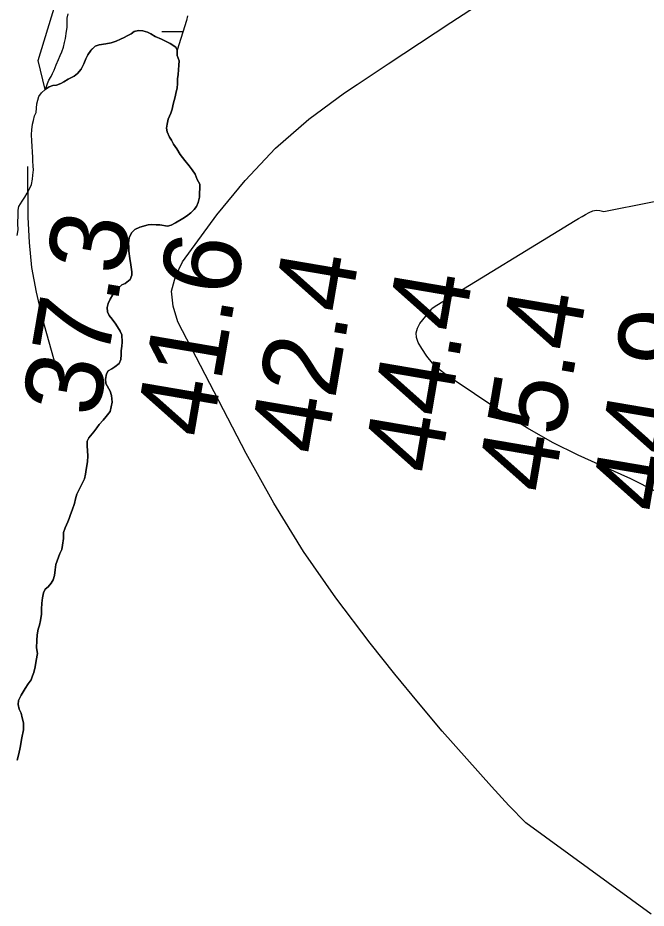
# Model space of a CAD drawing. Extents: x 3177185 to 3215018, y 812988 to 838321.
# Drawn here: x 3196106 to 3196650, y 822553 to 823325 of the extents above; entities that cross this region are included whole.
import ezdxf

# ---------------------------------------------------------------- set-up
doc = ezdxf.new("R2010")
doc.units = 0
for name, color, linetype in [('V-RIVR-RANG', 7, 'Continuous'), ('V-SITE-VEGE', 7, 'Continuous'), ('V-TOPO-MINR', 7, 'Continuous'), ('V-TOPO-SHOR', 7, 'Continuous'), ('V-WETL-SWMP', 7, 'Continuous')]:
    doc.layers.add(name, color=color, linetype=linetype)

msp = doc.modelspace()

# ---------------------------------------------------------------- linework, layer by layer
at = {"layer": 'V-SITE-VEGE'}
for p, q in [((3196123.32, 823288.17), (3196137.94, 823336.23)), ((3196203.8, 823311.12), (3196200.41, 823309.46)), ((3196206.51, 823313.12), (3196203.8, 823311.12)), ((3196210.22, 823314.1), (3196206.51, 823313.12)), ((3196213.93, 823313.74), (3196210.22, 823314.1)), ((3196217.96, 823312.7), (3196213.93, 823313.74)), ((3196220.98, 823311.32), (3196217.96, 823312.7)), ((3196224.68, 823308.93), (3196220.98, 823311.32)), ((3196181.83, 823302.52), (3196176.09, 823301.56)), ((3196186.55, 823303.5), (3196181.83, 823302.52)), ((3196190.94, 823304.81), (3196186.55, 823303.5)), ((3196194.66, 823306.47), (3196190.94, 823304.81)), ((3196197.71, 823308.13), (3196194.66, 823306.47)), ((3196200.41, 823309.46), (3196197.71, 823308.13)), ((3196230.05, 823306.53), (3196224.68, 823308.93)), ((3196234.07, 823304.48), (3196230.05, 823306.53)), ((3196237.77, 823302.77), (3196234.07, 823304.48)), ((3196242.46, 823299.7), (3196237.77, 823302.77)), ((3196168.98, 823296.89), (3196166.25, 823292.87)), ((3196172.71, 823300.57), (3196168.98, 823296.89)), ((3196176.09, 823301.56), (3196172.71, 823300.57)), ((3196243.79, 823296.99), (3196242.46, 823299.7)), ((3196243.75, 823292.28), (3196243.79, 823296.99)), ((3196129.29, 823262.83), (3196123.32, 823288.17)), ((3196164.54, 823289.52), (3196162.82, 823285.15)), ((3196166.25, 823292.87), (3196164.54, 823289.52)), ((3196245.41, 823287.88), (3196243.75, 823292.28)), ((3196245.28, 823284.14), (3196245.41, 823287.88)), ((3196160.43, 823280.45), (3196157.36, 823276.76)), ((3196162.82, 823285.15), (3196160.43, 823280.45)), ((3196244.48, 823276.01), (3196245.28, 823284.14)), ((3196149.24, 823271.77), (3196145.51, 823269.44)), ((3196154.31, 823274.43), (3196149.24, 823271.77)), ((3196157.36, 823276.76), (3196154.31, 823274.43)), ((3196243.9, 823268.1), (3196244.08, 823272.27)), ((3196244.08, 823272.27), (3196244.48, 823276.01)), ((3196132.68, 823265.16), (3196129.29, 823262.83)), ((3196136.06, 823266.48), (3196132.68, 823265.16)), ((3196139.09, 823266.8), (3196136.06, 823266.48)), ((3196142.81, 823268.12), (3196139.09, 823266.8)), ((3196145.51, 823269.44), (3196142.81, 823268.12)), ((3196242.87, 823260.84), (3196243.72, 823263.93)), ((3196243.72, 823263.93), (3196243.9, 823268.1)), ((3196240.34, 823250.06), (3196242.03, 823256.66)), ((3196242.03, 823256.66), (3196242.87, 823260.84)), ((3196239.28, 823245.88), (3196240.34, 823250.06)), ((3196236.07, 823237.28), (3196238.21, 823242.35)), ((3196238.21, 823242.35), (3196239.28, 823245.88)), ((3196235.01, 823232.88), (3196236.07, 823237.28)), ((3196234.6, 823229.36), (3196235.01, 823232.88)), ((3196235.07, 823226.29), (3196234.6, 823229.36)), ((3196237.09, 823221.48), (3196235.07, 823226.29)), ((3196238.87, 823218.86), (3196237.09, 823221.48)), ((3196240.66, 823215.59), (3196238.87, 823218.86)), ((3196243.34, 823211.44), (3196240.66, 823215.59)), ((3196246.46, 823206.64), (3196243.34, 823211.44)), ((3196250.46, 823201.4), (3196246.46, 823206.64)), ((3196254.24, 823196.61), (3196250.46, 823201.4)), ((3196256.68, 823193.34), (3196254.24, 823196.61)), ((3196259.36, 823189.41), (3196256.68, 823193.34)), ((3196261.16, 823184.82), (3196259.36, 823189.41)), ((3196263.39, 823180.67), (3196261.16, 823184.82)), ((3196263.06, 823169.46), (3196263.39, 823180.67)), ((3196260.49, 823161.53), (3196262, 823164.84)), ((3196262, 823164.84), (3196263.06, 823169.46)), ((3196251.79, 823152.89), (3196255.5, 823156)), ((3196255.5, 823156), (3196258.55, 823158.66)), ((3196258.55, 823158.66), (3196260.49, 823161.53)), ((3196242.41, 823147.31), (3196248.52, 823150.88)), ((3196248.52, 823150.88), (3196251.79, 823152.89)), ((3196204.28, 823138.6), (3196207.1, 823141.49)), ((3196207.1, 823141.49), (3196211.48, 823143.5)), ((3196211.48, 823143.5), (3196218.49, 823145.55)), ((3196218.49, 823145.55), (3196221.56, 823145.8)), ((3196221.56, 823145.8), (3196225.51, 823145.61)), ((3196225.51, 823145.61), (3196228.81, 823145.42)), ((3196228.81, 823145.42), (3196235.41, 823144.39)), ((3196235.41, 823144.39), (3196238.47, 823145.3)), ((3196238.47, 823145.3), (3196242.41, 823147.31)), ((3196201.51, 823129.79), (3196202.12, 823134.19)), ((3196202.12, 823134.19), (3196204.28, 823138.6)), ((3196201.76, 823125.84), (3196201.51, 823129.79)), ((3196201.79, 823122.55), (3196201.76, 823125.84)), ((3196202.73, 823116.41), (3196201.79, 823122.55)), ((3196203.44, 823110.93), (3196202.73, 823116.41)), ((3196204.38, 823104.79), (3196203.44, 823110.93)), ((3196203.13, 823097.97), (3196204.41, 823101.71)), ((3196204.41, 823101.71), (3196204.38, 823104.79)), ((3196195.7, 823093.51), (3196198.54, 823094.63)), ((3196198.54, 823094.63), (3196203.13, 823097.97)), ((3196187.66, 823084.43), (3196192.44, 823090.62)), ((3196192.44, 823090.62), (3196195.7, 823093.51)), ((3196184, 823077.15), (3196185.72, 823081.11)), ((3196185.72, 823081.11), (3196187.66, 823084.43)), ((3196183.15, 823073.85), (3196184, 823077.15)), ((3196183.19, 823070.11), (3196183.15, 823073.85)), ((3196184.75, 823066.83), (3196183.19, 823070.11)), ((3196187.42, 823063.78), (3196184.75, 823066.83)), ((3196190.54, 823059.42), (3196187.42, 823063.78)), ((3196194.33, 823053.31), (3196190.54, 823059.42)), ((3196195.89, 823050.03), (3196194.33, 823053.31)), ((3196196.18, 823043.66), (3196195.89, 823050.03)), ((3196195.15, 823036.19), (3196195.77, 823040.15)), ((3196195.77, 823040.15), (3196196.18, 823043.66)), ((3196195, 823028.72), (3196195.17, 823033.11)), ((3196195.17, 823033.11), (3196195.15, 823036.19)), ((3196189.79, 823022.3), (3196193.49, 823025.19)), ((3196193.49, 823025.19), (3196195, 823028.72)), ((3196182.38, 823016.08), (3196183.89, 823018.95)), ((3196183.89, 823018.95), (3196186.95, 823020.52)), ((3196186.95, 823020.52), (3196189.79, 823022.3)), ((3196181.54, 823011.68), (3196182.38, 823016.08)), ((3196182.02, 823007.95), (3196181.54, 823011.68)), ((3196185.6, 823001.18), (3196182.02, 823007.95)), ((3196186.73, 822997.46), (3196185.6, 823001.18)), ((3196187.44, 822991.54), (3196186.73, 822997.46)), ((3196185.54, 822983.61), (3196187.44, 822991.54)), ((3196179.46, 822976.09), (3196182.07, 822979.19)), ((3196182.07, 822979.19), (3196185.54, 822983.61)), ((3196174.04, 822969.45), (3196176.21, 822972.33)), ((3196176.21, 822972.33), (3196179.46, 822976.09)), ((3196167.09, 822960.82), (3196171.44, 822965.91)), ((3196171.44, 822965.91), (3196174.04, 822969.45)), ((3196165.62, 822953.78), (3196165.8, 822957.73)), ((3196165.8, 822957.73), (3196167.09, 822960.82)), ((3196166.36, 822945), (3196165.62, 822953.78)), ((3196164.94, 822933.35), (3196165.97, 822939.95)), ((3196165.97, 822939.95), (3196166.36, 822945)), ((3196164.32, 822929.17), (3196164.94, 822933.35)), ((3196161.32, 822921.02), (3196163.48, 822924.99)), ((3196163.48, 822924.99), (3196164.32, 822929.17)), ((3196156.8, 822911.75), (3196159.81, 822918.15)), ((3196159.81, 822918.15), (3196161.32, 822921.02)), ((3196155.73, 822907.79), (3196156.8, 822911.75)), ((3196152.75, 822897.88), (3196154.68, 822903.61)), ((3196154.68, 822903.61), (3196155.73, 822907.79)), ((3196149.97, 822890.61), (3196151.25, 822894.14)), ((3196151.25, 822894.14), (3196152.75, 822897.88)), ((3196146.75, 822882.67), (3196148.9, 822887.74)), ((3196148.9, 822887.74), (3196149.97, 822890.61)), ((3196145.08, 822873.21), (3196145.25, 822878.49)), ((3196145.25, 822878.49), (3196146.75, 822882.67)), ((3196144.25, 822867.71), (3196145.08, 822873.21)), ((3196142.13, 822860.23), (3196143.63, 822863.76)), ((3196143.63, 822863.76), (3196144.25, 822867.71)), ((3196139.77, 822854.06), (3196142.13, 822860.23)), ((3196137.87, 822846.14), (3196138.49, 822850.75)), ((3196138.49, 822850.75), (3196139.77, 822854.06)), ((3196136.2, 822837.56), (3196137.26, 822841.3)), ((3196137.26, 822841.3), (3196137.87, 822846.14)), ((3196129.25, 822829.36), (3196131.86, 822831.36)), ((3196131.86, 822831.36), (3196134.47, 822834.68)), ((3196134.47, 822834.68), (3196136.2, 822837.56)), ((3196126.9, 822821.88), (3196127.96, 822826.28)), ((3196127.96, 822826.28), (3196129.25, 822829.36)), ((3196126.12, 822811.99), (3196126.51, 822817.26)), ((3196126.51, 822817.26), (3196126.9, 822821.88)), ((3196126.16, 822807.82), (3196126.12, 822811.99)), ((3196124.27, 822798.14), (3196125.11, 822802.09)), ((3196125.11, 822802.09), (3196126.16, 822807.82)), ((3196122.37, 822789.77), (3196123.21, 822794.83)), ((3196123.21, 822794.83), (3196124.27, 822798.14)), ((3196121.82, 822778.35), (3196122.2, 822784.94)), ((3196122.2, 822784.94), (3196122.37, 822789.77)), ((3196122.53, 822773.53), (3196121.82, 822778.35)), ((3196121.49, 822767.36), (3196122.53, 822773.53)), ((3196119.39, 822757.03), (3196120.66, 822762.09)), ((3196120.66, 822762.09), (3196121.49, 822767.36)), ((3196117.25, 822750.86), (3196118.32, 822754.16)), ((3196118.32, 822754.16), (3196119.39, 822757.03)), ((3196111.83, 822743.34), (3196114.43, 822747.32)), ((3196114.43, 822747.32), (3196117.25, 822750.86)), ((3196108.38, 822737.38), (3196111.83, 822743.34)), ((3196105.81, 822729.23), (3196106.22, 822732.75)), ((3196106.22, 822732.75), (3196108.38, 822737.38)), ((3196106.73, 822725.28), (3196105.81, 822729.23)), ((3196108.52, 822721.79), (3196106.73, 822725.28)), ((3196109.44, 822717.84), (3196108.52, 822721.79)), ((3196110.36, 822713.46), (3196109.44, 822717.84)), ((3196110.42, 822707.31), (3196110.36, 822713.46)), ((3196107.71, 822692.13), (3196109.16, 822700.49)), ((3196109.16, 822700.49), (3196110.42, 822707.31)), ((3196104.96, 822681.13), (3196106.44, 822686.41)), ((3196106.44, 822686.41), (3196107.71, 822692.13))]:
    msp.add_line(p, q, dxfattribs=at)
at = {"layer": 'V-TOPO-MINR'}
for points in [[(3196654.8, 822547.52), (3196545.97, 822626.64), (3196531.43, 822641.72), (3196516.33, 822658.19), (3196494.84, 822682.1), (3196473.66, 822706.28), (3196452.94, 822730.86), (3196432.54, 822755.71), (3196410.99, 822782.48), (3196381.28, 822821.73), (3196353.22, 822862.04), (3196327.63, 822903.97), (3196303.67, 822946.97), (3196244.35, 823061.4), (3196240.16, 823074.8), (3196238.94, 823087.98), (3196242.17, 823100.81), (3196248.36, 823113.42), (3196278.18, 823154.11), (3196302.63, 823184.02), (3196328.93, 823211.99), (3196358.02, 823237.05), (3196388.97, 823260.16), (3196399.75, 823267.35), (3196426.78, 823285.32), (3196453.87, 823303.2), (3196481.03, 823320.97), (3196508.24, 823338.66)], [(3196113.85, 823195.96), (3196114.26, 823152.02), (3196115.33, 823130.18), (3196117.52, 823108.49), (3196121.4, 823087.04), (3196126.41, 823065.75), (3196138.45, 823022.31), (3196142.03, 823010.14)], [(3196659.53, 822913.74), (3196637.28, 822925.03), (3196614.47, 822935.32), (3196591.6, 822945.52), (3196569.2, 822956.6), (3196547.51, 822969.02), (3196526.29, 822982.32), (3196477.12, 823015.26), (3196470.87, 823020.11), (3196465.15, 823025.46), (3196460.23, 823031.54), (3196455.83, 823038.11), (3196452.83, 823043.35), (3196451.37, 823047.61), (3196450.93, 823051.79), (3196452.02, 823055.85), (3196454.12, 823059.83), (3196464.47, 823072.75), (3196464.93, 823073.25), (3196468.85, 823075.9), (3196588.86, 823149.11), (3196591.88, 823150.94), (3196594.9, 823152.75), (3196597.94, 823154.54), (3196600.99, 823156.32), (3196604.08, 823157.56), (3196607.2, 823158.22), (3196610.39, 823157.99), (3196613.62, 823157.18), (3196817.62, 823197.66)]]:
    msp.add_lwpolyline(points, dxfattribs=at)
at = {"layer": 'V-TOPO-SHOR'}
for points in [[(3196121.38, 823243.01), (3196122.11, 823250.42), (3196123.85, 823256.81), (3196126.23, 823260.16), (3196129.29, 823262.83), (3196132.68, 823265.16), (3196136.06, 823266.48), (3196139.09, 823266.8), (3196142.81, 823268.12), (3196145.51, 823269.44), (3196149.24, 823271.77), (3196154.31, 823274.43), (3196157.36, 823276.76), (3196160.43, 823280.45), (3196162.82, 823285.15), (3196164.54, 823289.52), (3196166.25, 823292.87), (3196168.98, 823296.89), (3196172.71, 823300.57), (3196176.09, 823301.56), (3196181.83, 823302.52), (3196186.55, 823303.5), (3196190.94, 823304.81), (3196194.66, 823306.47), (3196197.71, 823308.13), (3196200.41, 823309.46), (3196203.8, 823311.12), (3196206.51, 823313.12), (3196210.22, 823314.1), (3196213.93, 823313.74), (3196217.96, 823312.7), (3196220.98, 823311.32), (3196224.68, 823308.93), (3196230.05, 823306.53), (3196234.08, 823304.48), (3196237.77, 823302.77), (3196242.46, 823299.7), (3196243.79, 823296.99)], [(3196243.79, 823296.99), (3196243.75, 823292.28), (3196245.41, 823287.88), (3196245.28, 823284.14)], [(3196245.28, 823284.14), (3196244.48, 823276.01), (3196244.08, 823272.27), (3196243.9, 823268.1), (3196243.72, 823263.93), (3196242.87, 823260.84), (3196242.03, 823256.66), (3196240.34, 823250.06), (3196239.28, 823245.88), (3196238.21, 823242.35), (3196236.07, 823237.28), (3196235.01, 823232.88), (3196234.6, 823229.36), (3196235.07, 823226.29), (3196237.09, 823221.48), (3196238.87, 823218.86), (3196240.66, 823215.59), (3196243.34, 823211.44), (3196246.46, 823206.64), (3196250.46, 823201.4), (3196254.24, 823196.61), (3196256.68, 823193.34), (3196259.36, 823189.41), (3196261.16, 823184.82), (3196263.39, 823180.67), (3196263.06, 823169.46), (3196262, 823164.84), (3196260.5, 823161.53), (3196258.55, 823158.66), (3196255.5, 823156), (3196251.79, 823152.89), (3196248.52, 823150.88), (3196242.41, 823147.31), (3196238.47, 823145.3), (3196235.41, 823144.39), (3196228.81, 823145.42), (3196225.51, 823145.61), (3196221.56, 823145.8), (3196218.49, 823145.55), (3196211.48, 823143.5), (3196207.1, 823141.49), (3196204.28, 823138.6), (3196202.12, 823134.19), (3196201.51, 823129.79), (3196201.76, 823125.84), (3196201.79, 823122.55), (3196202.73, 823116.41), (3196203.44, 823110.93), (3196204.38, 823104.79), (3196204.41, 823101.71), (3196203.13, 823097.97), (3196198.54, 823094.63), (3196195.7, 823093.51), (3196192.44, 823090.62), (3196187.66, 823084.43), (3196185.72, 823081.11), (3196184, 823077.15), (3196183.15, 823073.84), (3196183.19, 823070.11), (3196184.75, 823066.83), (3196187.42, 823063.78), (3196190.54, 823059.42), (3196194.33, 823053.31), (3196195.89, 823050.03), (3196196.17, 823043.66), (3196195.77, 823040.15), (3196195.15, 823036.19), (3196195.17, 823033.11), (3196195, 823028.72), (3196193.49, 823025.19), (3196189.79, 823022.3), (3196186.95, 823020.52), (3196183.89, 823018.95), (3196182.38, 823016.08), (3196181.54, 823011.68), (3196182.02, 823007.95), (3196185.6, 823001.18), (3196186.73, 822997.46), (3196187.44, 822991.54), (3196185.54, 822983.61), (3196182.07, 822979.19), (3196179.46, 822976.09), (3196176.21, 822972.33), (3196174.04, 822969.45), (3196171.44, 822965.91), (3196167.09, 822960.82), (3196165.8, 822957.73), (3196165.62, 822953.78), (3196166.36, 822945), (3196165.97, 822939.95), (3196164.94, 822933.35), (3196164.32, 822929.17), (3196163.48, 822924.99), (3196161.32, 822921.02), (3196159.81, 822918.15), (3196156.8, 822911.75), (3196155.73, 822907.79), (3196154.68, 822903.61), (3196152.75, 822897.88), (3196151.25, 822894.14), (3196149.97, 822890.61)], [(3196105.04, 823136.13), (3196105.88, 823141.19), (3196105.6, 823146.68), (3196105.75, 823154.36), (3196105.93, 823158.32), (3196106.56, 823161.4), (3196109.37, 823166.04), (3196111.54, 823169.57), (3196113.7, 823173.1), (3196115.64, 823176.85), (3196117.36, 823180.38), (3196118.42, 823185.22), (3196118.6, 823188.52), (3196119.22, 823193.14), (3196118.75, 823196.43), (3196118.71, 823201.04), (3196118.46, 823204.11), (3196118.41, 823208.5), (3196117.93, 823213.77), (3196117.67, 823218.16), (3196117.39, 823223.86), (3196117.79, 823228.04), (3196118.4, 823232.88), (3196119.04, 823235.96), (3196120.09, 823239.92), (3196121.38, 823243.01)], [(3196149.97, 822890.61), (3196148.9, 822887.74), (3196146.75, 822882.67), (3196145.25, 822878.49), (3196145.08, 822873.21), (3196144.26, 822867.71), (3196143.63, 822863.76), (3196142.13, 822860.23), (3196139.77, 822854.06), (3196138.49, 822850.75), (3196137.87, 822846.14), (3196137.26, 822841.3), (3196136.2, 822837.56), (3196134.47, 822834.69), (3196131.86, 822831.36), (3196129.25, 822829.36), (3196127.96, 822826.28), (3196126.9, 822821.88), (3196126.51, 822817.26), (3196126.12, 822811.99), (3196126.16, 822807.82), (3196125.11, 822802.09), (3196124.27, 822798.14), (3196123.21, 822794.83), (3196122.37, 822789.77), (3196122.2, 822784.94), (3196121.82, 822778.35), (3196122.53, 822773.53), (3196121.49, 822767.36), (3196120.66, 822762.09), (3196119.39, 822757.03), (3196118.32, 822754.16), (3196117.25, 822750.86), (3196114.43, 822747.32), (3196111.83, 822743.34), (3196108.38, 822737.38), (3196106.22, 822732.75), (3196105.82, 822729.23), (3196106.73, 822725.28), (3196108.52, 822721.79), (3196109.44, 822717.84), (3196110.36, 822713.46), (3196110.42, 822707.31), (3196109.16, 822700.49), (3196107.71, 822692.13), (3196106.44, 822686.41), (3196104.96, 822681.13)]]:
    msp.add_lwpolyline(points, dxfattribs=at)
at = {"layer": 'V-WETL-SWMP'}
msp.add_line((3196230.33, 823313.29), (3196248.94, 823313.29), dxfattribs=at)
for points in [[(3196129.29, 823262.83), (3196130.24, 823264.7), (3196131.41, 823268.12), (3196132.57, 823270.96), (3196134.59, 823274.09), (3196135.76, 823276.93), (3196137.21, 823279.78), (3196138.96, 823284.33), (3196140.7, 823288.89), (3196142.16, 823292.3), (3196143.61, 823295.71), (3196145.07, 823299.7), (3196145.96, 823303.69), (3196146.84, 823307.11), (3196147.74, 823313.38), (3196148.34, 823316.8), (3196148.37, 823320.8), (3196148.4, 823324.8), (3196149.29, 823328.5)], [(3196252.58, 823326.9), (3196251.98, 823322.91), (3196243.79, 823296.99), (3196242.46, 823299.7), (3196237.77, 823302.77), (3196234.08, 823304.48), (3196230.05, 823306.54), (3196224.67, 823308.94), (3196220.98, 823311.32), (3196217.96, 823312.69), (3196213.93, 823313.74), (3196210.22, 823314.1), (3196206.51, 823313.12), (3196203.8, 823311.12), (3196200.41, 823309.46), (3196197.71, 823308.13), (3196194.66, 823306.47), (3196190.94, 823304.81), (3196186.55, 823303.5), (3196181.83, 823302.53), (3196176.09, 823301.56), (3196172.71, 823300.57), (3196168.98, 823296.9), (3196166.25, 823292.87), (3196164.54, 823289.52), (3196162.82, 823285.15), (3196160.43, 823280.45), (3196157.36, 823276.77), (3196154.31, 823274.43), (3196149.24, 823271.77), (3196145.51, 823269.44), (3196142.81, 823268.11), (3196139.09, 823266.8), (3196136.06, 823266.48), (3196132.67, 823265.16), (3196129.29, 823262.83)]]:
    msp.add_lwpolyline(points, dxfattribs=at)

# ---------------------------------------------------------------- texts
at = {"layer": 'V-RIVR-RANG'}
for s, p in [('37.3', (3196174.91, 822977.5)), ('41.6', (3196273.22, 822959.09)), ('42.4', (3196372.14, 822944.32)), ('44.4', (3196470.76, 822927.73)), ('45.4', (3196569.37, 822911.14)), ('44.9', (3196667.94, 822894.29))]:
    msp.add_text(s, height=67, rotation=80.30833, dxfattribs=at).set_placement(p)

doc.saveas('drawing.dxf')
